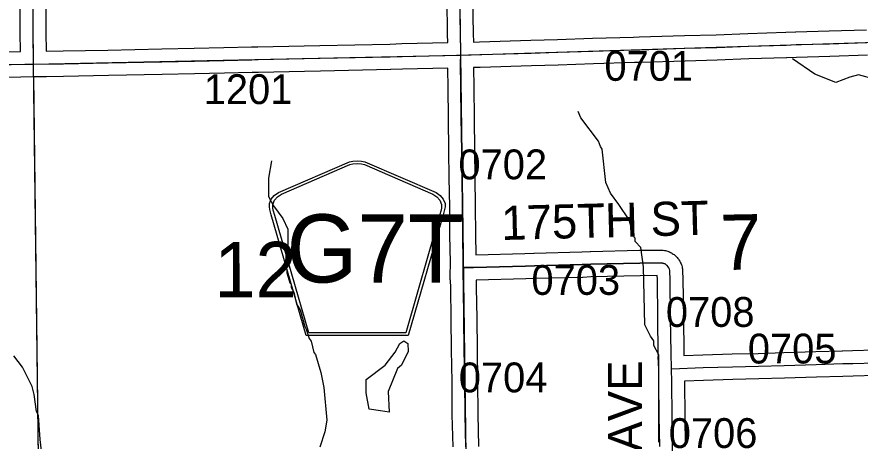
# Model space of a CAD drawing. Extents: x 23.6 to 68.7, y -63 to -29.
# Drawn here: x 49.508 to 51.489, y -41.451 to -40.455 of the extents above; entities that cross this region are included whole.
import ezdxf

# ---------------------------------------------------------------- set-up
doc = ezdxf.new("R2010")
doc.units = 0
for name, color, linetype in [('tdCoHydroRiver', 7, 'Continuous'), ('tdCoSecRdNmbr', 7, 'Continuous'), ('tdCoSecRdTxt', 7, 'Continuous'), ('tdCoSecRteBand', 7, 'Continuous'), ('tdCoSecRteCL', 7, 'Continuous'), ('tdCoSectLine', 7, 'Continuous'), ('tdCoSectLinePart', 7, 'Continuous'), ('tdCoSectNmbr', 7, 'Continuous'), ('tdCoShieldCoRte', 7, 'Continuous'), ('tdCoSurfConc', 7, 'Continuous'), ('tdCoSurfGravel', 7, 'Continuous'), ('tdCoTwpBndryShd', 7, 'Continuous')]:
    doc.layers.add(name, color=color, linetype=linetype)

msp = doc.modelspace()

# ---------------------------------------------------------------- linework, layer by layer
at = {"layer": 'tdCoHydroRiver'}
for points in [[(51.9237, -40.5506), (51.8616, -40.5562), (51.7837, -40.5636), (51.744, -40.5752), (51.6901, -40.6043), (51.6647, -40.611), (51.6248, -40.6084), (51.5774, -40.601), (51.5253, -40.6016), (51.4857, -40.591), (51.4653, -40.5959), (51.4323, -40.6089), (51.3831, -40.5889), (51.3306, -40.5532)], [(51.0169, -41.4533), (51.0162, -41.2481), (51.0049, -41.2261), (51.0048, -41.215), (50.9968, -41.2041), (50.9839, -41.1774), (50.9808, -41.0417), (50.974, -40.996), (50.9612, -40.9819), (50.9611, -40.974), (50.9579, -40.9709), (50.9465, -40.9315), (50.9224, -40.8955), (50.9032, -40.8689), (50.8918, -40.8437), (50.8831, -40.7649), (50.8798, -40.7586), (50.875, -40.7461), (50.8333, -40.6913), (50.8269, -40.6771)], [(50.1068, -40.7924), (50.0993, -40.8335), (50.0998, -40.8761), (50.1111, -40.8981), (50.1335, -40.9278), (50.1448, -40.953), (50.1453, -40.9956), (50.1408, -41.0177), (50.1428, -41.0556), (50.1494, -41.0792), (50.1525, -41.0823), (50.1526, -41.0902), (50.1591, -41.1012), (50.1657, -41.1295), (50.1737, -41.1421), (50.1852, -41.1814), (50.1884, -41.1877), (50.195, -41.2097), (50.1998, -41.216), (50.2064, -41.2427), (50.2096, -41.2474), (50.2227, -41.2899), (50.2294, -41.3246), (50.2365, -41.4018), (50.2321, -41.4287), (50.2199, -41.4652)], [(50.3831, -41.3829), (50.3626, -41.3799), (50.3357, -41.3755), (50.329, -41.3377), (50.3286, -41.3061), (50.374, -41.2725), (50.3974, -41.2422), (50.4082, -41.2216), (50.4176, -41.2152), (50.4272, -41.2214), (50.4274, -41.2403), (50.4119, -41.2721), (50.4025, -41.2801), (50.381, -41.334), (50.3831, -41.3829)], [(49.5717, -41.5212), (49.563, -41.4471), (49.5592, -41.3903), (49.5544, -41.3809), (49.5492, -41.3415), (49.5443, -41.3226), (49.5217, -41.2771), (49.5009, -41.2505)]]:
    msp.add_lwpolyline(points, dxfattribs=at)
at = {"layer": 'tdCoSecRteBand'}
for points in [[(49.4627, -40.5368), (49.517, -40.5361), (49.5165, -40.492), (49.5165, -40.4919), (49.5165, -40.4919), (49.5157, -40.3772), (49.5147, -40.298), (49.5144, -40.2739), (49.5144, -40.2738), (49.5144, -40.2737), (49.5136, -40.1733), (49.5122, -40.0515), (49.5122, -40.0514), (49.5122, -40.0513), (49.5117, -39.9303), (49.5103, -39.804), (49.5103, -39.8039), (49.5103, -39.8039), (49.5093, -39.6833), (49.5093, -39.6833), (49.5093, -39.6832), (49.5088, -39.5711), (49.4231, -39.5726)], [(49.5757, -40.3767), (49.5765, -40.4914), (49.577, -40.5351)], [(49.577, -40.5351), (49.6171, -40.5345), (49.7222, -40.5325), (49.8486, -40.5299), (49.8486, -40.5299), (49.8487, -40.5299), (49.9247, -40.5284), (49.9947, -40.5268), (49.9947, -40.5268), (49.9947, -40.5268), (50.06, -40.5253), (50.06, -40.5253), (50.06, -40.5253), (50.0748, -40.525), (50.0748, -40.525), (50.0748, -40.525), (50.183, -40.5227), (50.2203, -40.5218), (50.2203, -40.5218), (50.2203, -40.5218), (50.3849, -40.5184), (50.4126, -40.5174), (50.4128, -40.5174), (50.413, -40.5174), (50.521, -40.515), (50.5204, -40.4948), (50.5204, -40.4946), (50.5204, -40.4945), (50.5191, -40.4139)], [(50.5791, -40.4129), (50.5804, -40.4933), (50.5809, -40.5136)], [(50.5809, -40.5136), (50.5951, -40.5131), (50.5951, -40.5131), (50.5951, -40.5131), (50.7159, -40.5095), (50.7159, -40.5095), (50.7159, -40.5095), (50.7782, -40.5077), (50.8608, -40.5049), (50.8608, -40.5049), (50.8609, -40.5049), (50.9572, -40.5019), (50.9573, -40.5019), (50.9574, -40.5019), (50.9706, -40.5016), (51.0766, -40.4983), (51.0767, -40.4983), (51.0767, -40.4983), (51.1515, -40.4964), (51.2256, -40.4934), (51.2258, -40.4934), (51.2259, -40.4934), (51.3147, -40.4908), (51.3378, -40.4898), (51.338, -40.4898), (51.3382, -40.4898), (51.4166, -40.4875), (51.5045, -40.4847)], [(51.5064, -40.5447), (51.4185, -40.5475), (51.4184, -40.5475), (51.4184, -40.5475), (51.3402, -40.5497), (51.317, -40.5507), (51.3168, -40.5507), (51.3166, -40.5507), (51.2278, -40.5534), (51.1537, -40.5563), (51.1535, -40.5563), (51.1533, -40.5563), (51.0784, -40.5583), (50.9724, -40.5616), (50.9723, -40.5616), (50.9722, -40.5616), (50.959, -40.5619), (50.8628, -40.5649), (50.7801, -40.5677), (50.7801, -40.5677), (50.78, -40.5677), (50.7177, -40.5695), (50.5969, -40.5731), (50.582, -40.5736), (50.582, -40.5736), (50.5809, -40.5737), (50.5817, -40.6207), (50.5817, -40.6208), (50.5817, -40.6209), (50.5824, -40.6914), (50.5835, -40.7691), (50.5835, -40.7691), (50.5835, -40.7691), (50.5843, -40.8321), (50.5843, -40.8321), (50.5843, -40.8321), (50.5852, -40.8998), (50.5852, -40.8999), (50.5852, -40.9), (50.5856, -40.9658), (50.5867, -41.013), (50.7021, -41.0101), (50.7231, -41.0093), (50.7233, -41.0092), (50.7235, -41.0092), (50.8356, -41.0063), (50.8551, -41.0053), (50.8555, -41.0053), (50.8559, -41.0053), (50.9712, -41.0027), (50.9713, -41.0027), (50.9715, -41.0027), (51.0218, -41.002), (51.0244, -41.002), (51.027, -41.0024), (51.0301, -41.0029), (51.0322, -41.0032), (51.0343, -41.0039), (51.0373, -41.0048), (51.0394, -41.0055), (51.0413, -41.0064), (51.0442, -41.0078), (51.0461, -41.0087), (51.0479, -41.0099), (51.0505, -41.0116), (51.0523, -41.0128), (51.0539, -41.0143), (51.0549, -41.0151), (51.0563, -41.0164), (51.0579, -41.0178), (51.0592, -41.0194), (51.0613, -41.0219), (51.0627, -41.0235), (51.0638, -41.0253), (51.0655, -41.028), (51.0666, -41.0299), (51.0675, -41.0318), (51.0687, -41.0347), (51.0696, -41.0367), (51.0702, -41.0387), (51.071, -41.0418), (51.0716, -41.0439), (51.0719, -41.046), (51.0723, -41.0492), (51.0725, -41.0506), (51.0725, -41.0521), (51.073, -41.0686), (51.073, -41.0688), (51.073, -41.0691), (51.0742, -41.1621), (51.0753, -41.2427), (51.0755, -41.2498)], [(50.5332, -41.4644), (50.5314, -41.3887), (50.5314, -41.3884), (50.5314, -41.3882), (50.5309, -41.3113), (50.5294, -41.2363), (50.5294, -41.2362), (50.5294, -41.2361), (50.5286, -41.1637), (50.5275, -41.0912), (50.527, -41.072), (50.5263, -41.072), (50.5263, -41.072), (50.5262, -41.072), (50.5266, -41.0541), (50.5266, -41.0541), (50.5266, -41.0534), (50.5269, -41.042), (50.5271, -41.0311), (50.5257, -40.967), (50.5257, -40.9668), (50.5257, -40.9665), (50.5252, -40.9005), (50.5243, -40.8329), (50.5235, -40.7699), (50.5224, -40.6922), (50.5224, -40.6921), (50.5224, -40.692), (50.5217, -40.6216), (50.5209, -40.575), (50.4145, -40.5774), (50.3868, -40.5784), (50.3865, -40.5784), (50.3863, -40.5784), (50.2216, -40.5818), (50.1843, -40.5826), (50.1843, -40.5826), (50.1843, -40.5826), (50.0761, -40.5849), (50.0613, -40.5853), (49.9961, -40.5868), (49.9261, -40.5884), (49.926, -40.5884), (49.9259, -40.5884), (49.8499, -40.5899), (49.7234, -40.5925), (49.7234, -40.5925), (49.7234, -40.5925), (49.6182, -40.5945), (49.6181, -40.5945), (49.6181, -40.5945), (49.5778, -40.5951), (49.5777, -40.5951), (49.5777, -40.5953), (49.5478, -40.5956), (49.5178, -40.5961), (49.5178, -40.5961), (49.4635, -40.5968)], [(51.0185, -41.4632), (51.0175, -41.393), (51.0175, -41.3929), (51.0175, -41.3928), (51.0168, -41.3131), (51.0168, -41.3116), (51.0162, -41.2819), (51.015, -41.2522), (51.0155, -41.2522), (51.0155, -41.2516), (51.0153, -41.2439), (51.0153, -41.2438), (51.0153, -41.2437), (51.0142, -41.163), (51.0142, -41.1629), (51.0142, -41.1629), (51.013, -41.0701), (51.0128, -41.0621), (50.9724, -41.0626), (50.8577, -41.0653), (50.8382, -41.0662), (50.8378, -41.0663), (50.8375, -41.0663), (50.7252, -41.0692), (50.7042, -41.07), (50.704, -41.07), (50.7038, -41.07), (50.5871, -41.073), (50.5875, -41.0899), (50.5875, -41.09), (50.5875, -41.0901), (50.5886, -41.1628), (50.5886, -41.1628), (50.5886, -41.1629), (50.5894, -41.2353), (50.5909, -41.3103), (50.5909, -41.3105), (50.5909, -41.3107), (50.5914, -41.3875), (50.5932, -41.4631)], [(51.0755, -41.2498), (51.1196, -41.248), (51.1197, -41.248), (51.1199, -41.248), (51.1887, -41.2459), (51.1889, -41.2459), (51.189, -41.2459), (51.2501, -41.2446), (51.3098, -41.2429), (51.385, -41.2406), (51.4475, -41.2387), (51.4478, -41.2387), (51.448, -41.2387), (51.4718, -41.2383), (51.5764, -41.2352)], [(51.5782, -41.2952), (51.4733, -41.2983), (51.4731, -41.2983), (51.4729, -41.2983), (51.4491, -41.2986), (51.3869, -41.3006), (51.3869, -41.3006), (51.3869, -41.3006), (51.3116, -41.3029), (51.3115, -41.3029), (51.3115, -41.3029), (51.2517, -41.3046), (51.2516, -41.3046), (51.2515, -41.3046), (51.1905, -41.3059), (51.1218, -41.308), (51.0768, -41.3098), (51.0768, -41.312), (51.0768, -41.3122), (51.0768, -41.3124), (51.0775, -41.3922), (51.0785, -41.4623)]]:
    msp.add_lwpolyline(points, dxfattribs=at)
at = {"layer": 'tdCoSecRteCL'}
for points in [[(49.5473, -40.5656), (49.5465, -40.4916), (49.5457, -40.3769), (49.5447, -40.2976), (49.5444, -40.2735), (49.5436, -40.173), (49.5422, -40.0512), (49.5417, -39.93), (49.5403, -39.8036), (49.5393, -39.6831), (49.5388, -39.567), (49.5381, -39.5473), (49.5385, -39.5405)], [(50.5513, -40.5444), (50.5515, -40.5361), (50.5504, -40.494), (50.5491, -40.4134), (50.5478, -40.3266), (50.5469, -40.2498), (50.546, -40.1717), (50.5445, -40.0945), (50.5432, -40.02), (50.5422, -39.9417), (50.5417, -39.8671), (50.5394, -39.7885), (50.5387, -39.7259), (50.5387, -39.6678), (50.5377, -39.6455), (50.5364, -39.5698), (50.5366, -39.533), (50.5366, -39.5259)], [(50.5513, -40.5444), (50.5692, -40.5439), (50.596, -40.5431), (50.7168, -40.5395), (50.7791, -40.5377), (50.8618, -40.5349), (50.9582, -40.5319), (50.9715, -40.5316), (51.0775, -40.5283), (51.1525, -40.5263), (51.2268, -40.5234), (51.3157, -40.5208), (51.3391, -40.5198), (51.4175, -40.5175), (51.5055, -40.5147), (51.5272, -40.514), (51.6146, -40.5115), (51.6975, -40.5091), (51.7253, -40.5081), (51.7828, -40.5067)], [(49.5473, -40.5656), (49.6176, -40.5645), (49.7228, -40.5625), (49.8492, -40.5599), (49.9254, -40.5584), (49.9954, -40.5568), (50.0607, -40.5553), (50.0755, -40.555), (50.1836, -40.5526), (50.221, -40.5518), (50.3857, -40.5484), (50.4136, -40.5474), (50.5412, -40.5446), (50.5513, -40.5444)], [(50.5569, -41.0427), (50.5571, -41.0312), (50.5557, -40.9663), (50.5552, -40.9002), (50.5543, -40.8325), (50.5535, -40.7695), (50.5524, -40.6917), (50.5517, -40.6212), (50.5507, -40.5617), (50.5513, -40.5444)], [(48.0681, -40.5788), (48.0828, -40.5788), (48.1889, -40.5783), (48.3335, -40.5777), (48.4779, -40.577), (48.5895, -40.577), (48.6451, -40.576), (48.7561, -40.5752), (48.8716, -40.5739), (48.9518, -40.5732), (49.1017, -40.5716), (49.1441, -40.5709), (49.2696, -40.5694), (49.3177, -40.5688), (49.4631, -40.5668), (49.527, -40.566), (49.5473, -40.5656)], [(50.5632, -41.4638), (50.5614, -41.388), (50.5609, -41.3109), (50.5594, -41.2358), (50.5586, -41.1633), (50.5575, -41.0906), (50.5566, -41.0541), (50.5569, -41.0427)], [(51.0461, -41.281), (51.0453, -41.2433), (51.0442, -41.1625), (51.043, -41.0695), (51.0425, -41.053), (51.0421, -41.0499), (51.0413, -41.0468), (51.04, -41.0439), (51.0383, -41.0412), (51.0363, -41.0387), (51.0349, -41.0375), (51.0339, -41.0366), (51.0312, -41.0348), (51.0283, -41.0335), (51.0253, -41.0325), (51.0222, -41.032), (50.9718, -41.0327), (50.8566, -41.0353), (50.8367, -41.0363), (50.7243, -41.0392), (50.703, -41.0401), (50.5812, -41.0432), (50.5569, -41.0427)], [(51.0461, -41.281), (51.1208, -41.278), (51.1897, -41.2759), (51.2508, -41.2746), (51.3107, -41.2729), (51.386, -41.2706), (51.4484, -41.2687), (51.4724, -41.2683), (51.5773, -41.2652), (51.6382, -41.2631), (51.7232, -41.2603), (51.794, -41.2585), (51.8098, -41.2576), (51.9014, -41.255), (51.9833, -41.2527), (52.0337, -41.2509), (52.0472, -41.2508)], [(51.0589, -42.029), (51.0583, -42.0168), (51.0573, -41.954), (51.0562, -41.8716), (51.0544, -41.7919), (51.0526, -41.7056), (51.0513, -41.6505), (51.0516, -41.628), (51.0496, -41.5415), (51.0485, -41.4627), (51.0475, -41.3925), (51.0468, -41.3126), (51.0461, -41.281)]]:
    msp.add_lwpolyline(points, dxfattribs=at)
at = {"layer": 'tdCoSectLine'}
for points in [[(49.5382, -39.5405), (49.547, -40.5656)], [(50.5363, -39.5259), (50.5509, -40.5443)], [(50.5509, -40.5443), (51.5268, -40.514)], [(49.547, -40.5656), (50.5509, -40.5443)], [(50.5509, -40.5443), (50.5639, -41.5427)], [(48.5503, -40.577), (49.547, -40.5656)], [(49.547, -40.5656), (49.5593, -41.5535)]]:
    msp.add_lwpolyline(points, dxfattribs=at)
at = {"layer": 'tdCoSectLinePart'}
msp.add_lwpolyline([(49.5474, -40.5956), (49.5593, -41.5535)], dxfattribs=at)
at = {"layer": 'tdCoShieldCoRte'}
for points in [[(50.1881, -41.2026), (50.1062, -40.9197), (50.1023, -40.9065), (50.1016, -40.9006), (50.1016, -40.8928), (50.1058, -40.8825), (50.1131, -40.874), (50.1227, -40.8673), (50.2899, -40.795), (50.2974, -40.7934), (50.3079, -40.7924), (50.3183, -40.7934), (50.3258, -40.795), (50.4931, -40.8673), (50.5027, -40.874), (50.5099, -40.8825), (50.5142, -40.8928), (50.5142, -40.9006), (50.5134, -40.9065), (50.5096, -40.9197), (50.4276, -41.2026)], [(50.194, -41.1962), (50.1142, -40.921), (50.1105, -40.9083), (50.1098, -40.9027), (50.1098, -40.8952), (50.1139, -40.8853), (50.1209, -40.8771), (50.1301, -40.8707), (50.2906, -40.8013), (50.2979, -40.7997), (50.3079, -40.7988), (50.3179, -40.7997), (50.3251, -40.8013), (50.4857, -40.8707), (50.4949, -40.8771), (50.5019, -40.8853), (50.5059, -40.8952), (50.5059, -40.9027), (50.5052, -40.9083), (50.5015, -40.921), (50.4218, -41.1962)]]:
    msp.add_lwpolyline(points, close=True, dxfattribs=at)
at = {"layer": 'tdCoSurfConc'}
msp.add_lwpolyline([(49.4631, -40.5668), (49.527, -40.566), (49.5473, -40.5656), (49.6176, -40.5645), (49.7228, -40.5625), (49.8492, -40.5599), (49.9254, -40.5584), (49.9954, -40.5568), (50.0607, -40.5553), (50.0755, -40.555), (50.1836, -40.5526), (50.221, -40.5518), (50.3857, -40.5484), (50.4136, -40.5474), (50.5412, -40.5446), (50.5513, -40.5444), (50.5692, -40.5439), (50.596, -40.5431), (50.7168, -40.5395), (50.7791, -40.5377), (50.8618, -40.5349), (50.9582, -40.5319), (50.9715, -40.5316), (51.0775, -40.5283), (51.1525, -40.5263), (51.2268, -40.5234), (51.3157, -40.5208), (51.3391, -40.5198), (51.4175, -40.5175), (51.5055, -40.5147)], dxfattribs=at)
at = {"layer": 'tdCoSurfGravel'}
for points in [[(49.5473, -40.5656), (49.5465, -40.4916), (49.5457, -40.3769), (49.5447, -40.2976), (49.5444, -40.2735), (49.5436, -40.173), (49.5422, -40.0512), (49.5417, -39.93), (49.5403, -39.8036), (49.5393, -39.6831), (49.5388, -39.567), (49.5381, -39.5473), (49.5385, -39.5405), (49.5389, -39.5333), (49.537, -39.4554)], [(50.5513, -40.5444), (50.5515, -40.5361), (50.5504, -40.494), (50.5491, -40.4134), (50.5478, -40.3266), (50.5469, -40.2498), (50.546, -40.1717), (50.5445, -40.0945), (50.5432, -40.02), (50.5422, -39.9417), (50.5417, -39.8671), (50.5394, -39.7885), (50.5387, -39.7259), (50.5387, -39.6678), (50.5377, -39.6455), (50.5364, -39.5698), (50.5366, -39.533), (50.5366, -39.5259)], [(50.5632, -41.4638), (50.5614, -41.388), (50.5609, -41.3109), (50.5594, -41.2358), (50.5586, -41.1633), (50.5575, -41.0906), (50.5566, -41.0541), (50.5569, -41.0427), (50.5571, -41.0312), (50.5557, -40.9663), (50.5552, -40.9002), (50.5543, -40.8325), (50.5535, -40.7695), (50.5524, -40.6917), (50.5517, -40.6212), (50.5507, -40.5617), (50.5513, -40.5444)], [(50.5569, -41.0427), (50.5812, -41.0432), (50.703, -41.0401), (50.7243, -41.0392), (50.8367, -41.0363), (50.8566, -41.0353), (50.9718, -41.0327), (51.0222, -41.032), (51.0253, -41.0325), (51.0283, -41.0335), (51.0312, -41.0348), (51.0339, -41.0366), (51.0349, -41.0375)], [(51.0485, -41.4627), (51.0475, -41.3925), (51.0468, -41.3126), (51.0461, -41.281), (51.0453, -41.2433), (51.0442, -41.1625), (51.043, -41.0695), (51.0425, -41.053), (51.0421, -41.0499), (51.0413, -41.0468), (51.04, -41.0439), (51.0383, -41.0412), (51.0363, -41.0387), (51.0349, -41.0375)], [(51.0461, -41.281), (51.1208, -41.278), (51.1897, -41.2759), (51.2508, -41.2746), (51.3107, -41.2729), (51.386, -41.2706), (51.4484, -41.2687), (51.4724, -41.2683), (51.5773, -41.2652), (51.6382, -41.2631), (51.7232, -41.2603), (51.794, -41.2585), (51.8098, -41.2576), (51.9014, -41.255), (51.9833, -41.2527), (52.0337, -41.2509), (52.0472, -41.2508)]]:
    msp.add_lwpolyline(points, dxfattribs=at)
at = {"layer": 'tdCoTwpBndryShd'}
msp.add_lwpolyline([(50.4445, -33.5691), (50.4671, -34.5307), (50.4745, -35.5252), (50.4932, -36.5277), (50.5044, -37.5279), (50.5213, -38.5259), (50.5363, -39.5259), (50.5509, -40.5443), (50.5639, -41.5427)], dxfattribs=at)

# ---------------------------------------------------------------- texts
at = {"layer": 'tdCoSecRdNmbr'}
for s, rotation, p in [('0701', 0.0394, (50.8888, -40.6047)), ('1201', 0.0387, (49.9474, -40.6594)), ('0702', 0.0392, (50.5458, -40.836)), ('0703', 0.0393, (50.7173, -41.1074)), ('0708', 0.0396, (51.0331, -41.1826)), ('0705', 0.0397, (51.2256, -41.2685)), ('0704', 0.0392, (50.5466, -41.3362)), ('0706', 0.0396, (51.0398, -41.4669))]:
    msp.add_text(s, height=0.07, rotation=rotation, dxfattribs=at).set_placement(p)
at = {"layer": 'tdCoSecRdTxt'}
for s, rotation, p in [('175TH ST', 1.4757, (50.6473, -40.9786)), ('SNYDER AVE', 90, (50.9772, -41.951))]:
    msp.add_text(s, height=0.08, rotation=rotation, dxfattribs=at).set_placement(p)
at = {"layer": 'tdCoSectNmbr'}
for s, rotation, p in [('7', 1.0395, (51.1617, -41.0492)), ('12', 0.0387, (49.9724, -41.113))]:
    msp.add_text(s, height=0.13, rotation=rotation, dxfattribs=at).set_placement(p)
at = {"layer": 'tdCoShieldCoRte'}
msp.add_text('G7T', height=0.16, dxfattribs=at).set_placement((50.1419, -41.0783))

doc.saveas('drawing.dxf')
